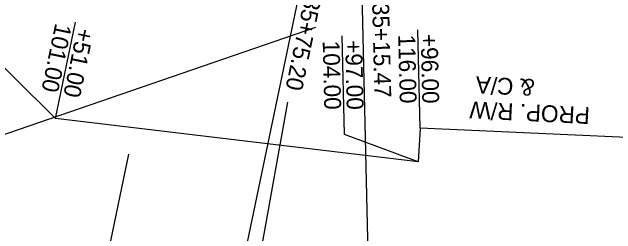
# Model space of a CAD drawing. Extents: x -70 to 701944, y -4 to 666871.
# Drawn here: x 664551.2 to 664765.9, y 656758.9 to 656837.9 of the extents above; entities that cross this region are included whole.
import ezdxf

# ---------------------------------------------------------------- set-up
doc = ezdxf.new("R2010")
doc.units = 0
for name, color, linetype in [('R_Detour', 7, 'Continuous'), ('R_Draft', 7, 'Continuous'), ('R_Horz Alg Annot', 7, 'Continuous'), ('R_ROW', 7, 'Continuous'), ('R_ROW Annot', 7, 'Continuous')]:
    doc.layers.add(name, color=color, linetype=linetype)

msp = doc.modelspace()

# ---------------------------------------------------------------- linework, layer by layer
at = {"layer": 'R_Detour'}
for p, q in [((664659.01, 656832.39), (664449.44, 656760.16)), ((664649.14, 656805.79), (664627.22, 656684.21)), ((664592.59, 656787.36), (664573.36, 656695.36))]:
    msp.add_line(p, q, dxfattribs=at)
at = {"layer": 'R_Draft'}
msp.add_arc((664576.81, 656856.06), 121, 211.3528, 258.1972, dxfattribs=at)
at = {"layer": 'R_Horz Alg Annot'}
for points in [[(664620.16, 656685.59), (664658.04, 656866.9)], [(664679.51, 656680.15), (664675.19, 656865.15)]]:
    msp.add_lwpolyline(points, dxfattribs=at)
at = {"layer": 'R_ROW'}
for points in [[(664566.62, 656799.96), (664505.62, 656860.58), (664461.43, 656940), (664481.7, 657418.85)], [(668183.45, 656677.29), (668041.7, 656619.63), (667513.59, 656642.26), (667480, 656629.76), (667392.27, 656637.73), (667276.83, 656674.98), (667204.95, 656679.23), (667093.98, 656660.22), (667018.55, 656674.64), (666944.63, 656677.98), (666832.93, 656665.01), (666352.77, 656716.73), (665777.5, 656723.7), (665727.42, 656722.96), (665452.7, 656735.37), (665090.34, 656757.75), (665090.29, 656778.78), (664696.26, 656796.57), (664695.54, 656784.55), (664566.62, 656799.96)]]:
    msp.add_lwpolyline(points, dxfattribs=at)
at = {"layer": 'R_ROW Annot'}
for points in [[(664566.62, 656799.96), (664573.77, 656834.22)], [(664696.26, 656796.57), (664695.44, 656831.56)], [(664695.54, 656784.55), (664669.4, 656794.36), (664668.59, 656829.35)]]:
    msp.add_lwpolyline(points, dxfattribs=at)

# ---------------------------------------------------------------- texts
at = {"layer": 'R_Horz Alg Annot'}
for s, rotation, p in [('P.T. 235+75.20', 258.1972, (664659.63, 656864.61)), ('P.C. 235+15.47', 271.3381, (664678.71, 656863.33))]:
    msp.add_text(s, height=6, rotation=rotation, dxfattribs=at).set_placement(p)
at = {"layer": 'R_ROW'}
for s, p in [('& C/A', (664737.15, 656813.96)), ('PROP. R/W ', (664756.76, 656803.99))]:
    msp.add_text(s, height=6, rotation=177.2014, dxfattribs=at).set_placement(p)
at = {"layer": 'R_ROW Annot'}
for s, rotation, p in [('101.00', 258.1972, (664566.6, 656834.09)), ('+51.00', 258.1972, (664574.43, 656832.45)), ('116.00', 271.3381, (664688.48, 656829.81)), ('+96.00', 271.3381, (664696.48, 656830)), ('104.00', 271.3381, (664661.63, 656827.6)), ('+97.00', 271.3381, (664669.62, 656827.78))]:
    msp.add_text(s, height=6, rotation=rotation, dxfattribs=at).set_placement(p)

doc.saveas('drawing.dxf')
